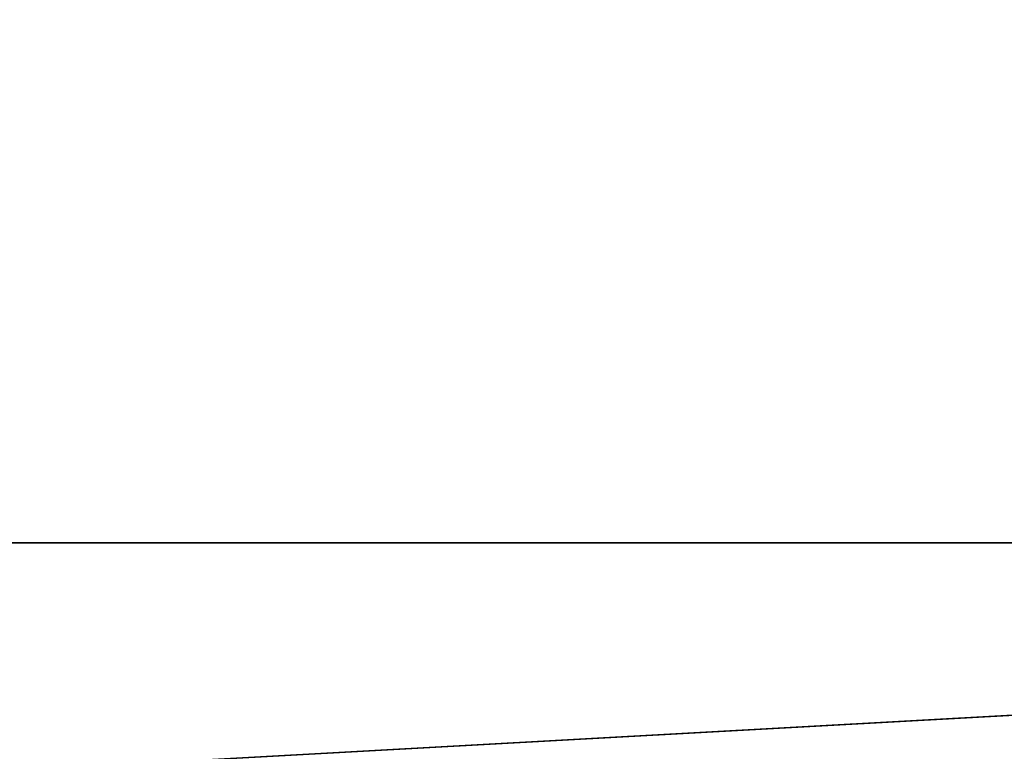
# Model space of a CAD drawing. Header units: millimetres. Extents: x -144 to 364, y -408 to 1133.
# Tile 311 of 656: x -65.499 to -64.416, y 987.721 to 988.525. Entities that reach past the tile are written whole.
import ezdxf

# ---------------------------------------------------------------- set-up
doc = ezdxf.new("R2010")
doc.units = ezdxf.units.MM
doc.header["$LTSCALE"] = 41.718519
for name, color, linetype in [('1339', 7, 'CONTINUOUS'), ('1341', 7, 'CONTINUOUS'), ('1343', 7, 'CONTINUOUS'), ('1344', 7, 'CONTINUOUS'), ('1639', 7, 'CONTINUOUS'), ('1640', 7, 'CONTINUOUS'), ('1641', 7, 'CONTINUOUS'), ('1642', 7, 'CONTINUOUS')]:
    doc.layers.add(name, color=color, linetype=linetype)

msp = doc.modelspace()

# ---------------------------------------------------------------- linework, layer by layer
at = {"layer": '1339', "color": 7, "linetype": 'CONTINUOUS', "true_color": 0xaaaaaa}
for points in [[(-61.5317, 994.45, 394.1812), (-76.1942, 994.45, 382.769), (-61.5317, 987.95, 394.1812), (-61.5317, 994.45, 394.1812)], [(-61.5317, 987.95, 394.1812), (-76.1942, 994.45, 382.769), (-76.1942, 987.95, 382.7689), (-61.5317, 987.95, 394.1812)]]:
    msp.add_3dface(points, dxfattribs=at)
at = {"layer": '1341', "color": 7, "linetype": 'CONTINUOUS', "true_color": 0xaaaaaa}
for points in [[(-75.5169, 994.45, 382.0332), (-60.9847, 994.45, 393.344), (-75.5169, 987.95, 382.0332), (-75.5169, 994.45, 382.0332)], [(-75.5169, 987.95, 382.0332), (-60.9847, 994.45, 393.344), (-60.9847, 987.95, 393.3441), (-75.5169, 987.95, 382.0332)]]:
    msp.add_3dface(points, dxfattribs=at)
at = {"layer": '1343', "color": 7, "linetype": 'CONTINUOUS', "true_color": 0xaaaaaa}
for points in [[(-76.1942, 994.45, 217.231), (-61.5317, 994.45, 205.8188), (-76.1942, 987.95, 217.2311), (-76.1942, 994.45, 217.231)], [(-76.1942, 987.95, 217.2311), (-61.5317, 994.45, 205.8188), (-61.5317, 987.95, 205.8188), (-76.1942, 987.95, 217.2311)]]:
    msp.add_3dface(points, dxfattribs=at)
at = {"layer": '1344', "color": 7, "linetype": 'CONTINUOUS', "true_color": 0xaaaaaa}
for points in [[(-60.9847, 994.45, 206.656), (-75.5169, 994.45, 217.9668), (-60.9847, 987.95, 206.6559), (-60.9847, 994.45, 206.656)], [(-60.9847, 987.95, 206.6559), (-75.5169, 994.45, 217.9668), (-75.5169, 987.95, 217.9668), (-60.9847, 987.95, 206.6559)]]:
    msp.add_3dface(points, dxfattribs=at)
at = {"layer": '1639', "color": 7, "linetype": 'CONTINUOUS', "true_color": 0xaaaaaa}
for points in [[(-61.5317, 987.95, 394.1812), (-76.1942, 987.95, 382.7689), (-66.0587, 987.376, 390.922), (-61.5317, 987.95, 394.1812)], [(-51.0221, 987.376, 400.1365), (-61.5317, 987.95, 394.1812), (-66.0587, 987.376, 390.922), (-51.0221, 987.376, 400.1365)]]:
    msp.add_3dface(points, dxfattribs=at)
at = {"layer": '1640', "color": 7, "linetype": 'CONTINUOUS', "true_color": 0xaaaaaa}
for points in [[(-76.1942, 987.95, 217.2311), (-61.5317, 987.95, 205.8188), (-66.0587, 987.376, 209.078), (-76.1942, 987.95, 217.2311)], [(-66.0587, 987.376, 209.078), (-61.5317, 987.95, 205.8188), (-51.0221, 987.376, 199.8635), (-66.0587, 987.376, 209.078)]]:
    msp.add_3dface(points, dxfattribs=at)
at = {"layer": '1641', "color": 7, "linetype": 'CONTINUOUS', "true_color": 0xaaaaaa}
for points in [[(-75.5169, 987.95, 217.9668), (-78.795, 987.7, 221.205), (-65.4987, 987.7, 209.8488), (-75.5169, 987.95, 217.9668)], [(-60.9847, 987.95, 206.6559), (-75.5169, 987.95, 217.9668), (-65.4987, 987.7, 209.8488), (-60.9847, 987.95, 206.6559)], [(-60.9847, 987.95, 206.6559), (-65.4987, 987.7, 209.8488), (-50.5895, 987.7, 200.7125), (-60.9847, 987.95, 206.6559)]]:
    msp.add_3dface(points, dxfattribs=at)
at = {"layer": '1642', "color": 7, "linetype": 'CONTINUOUS', "true_color": 0xaaaaaa}
for points in [[(-75.5169, 987.95, 382.0332), (-60.9847, 987.95, 393.3441), (-65.4987, 987.7, 390.1512), (-75.5169, 987.95, 382.0332)], [(-60.9847, 987.95, 393.3441), (-50.5895, 987.7, 399.2875), (-65.4987, 987.7, 390.1512), (-60.9847, 987.95, 393.3441)]]:
    msp.add_3dface(points, dxfattribs=at)

doc.saveas('drawing.dxf')
